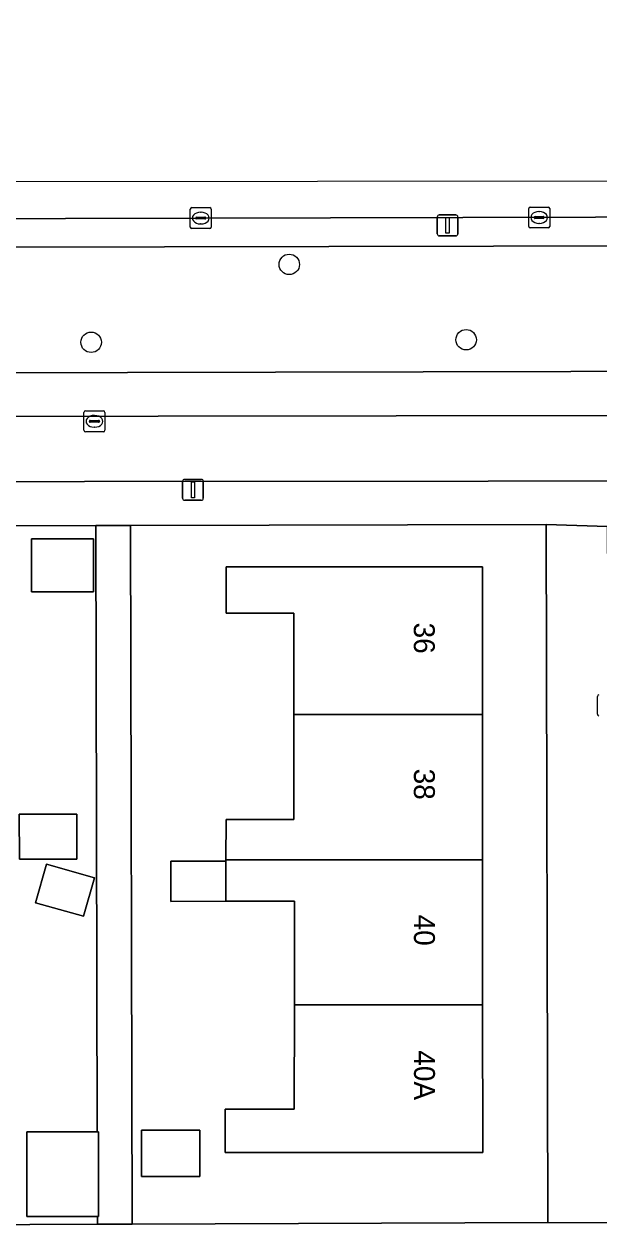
# Model space of a CAD drawing. Extents: x 160732 to 162107, y 387428 to 388479.
# Drawn here: x 161397 to 161424.5, y 388292.4 to 388349.9 of the extents above; entities that cross this region are included whole.
import ezdxf

# ---------------------------------------------------------------- set-up
doc = ezdxf.new("R2010")
doc.units = 0
for name, color, linetype in [('IMGEO_Berm_groen', 7, 'Continuous'), ('IMGEO_Boom', 7, 'Continuous'), ('IMGEO_Erf', 7, 'Continuous'), ('IMGEO_Fietspad_open', 7, 'Continuous'), ('IMGEO_Kolk', 7, 'Continuous'), ('IMGEO_Lichtmast', 7, 'Continuous'), ('IMGEO_Pand', 7, 'Continuous'), ('IMGEO_Pand_nummerreeks', 7, 'Continuous'), ('IMGEO_Rijbaan_regionaal_gesloten', 7, 'Continuous'), ('IMGEO_Voetpad_open', 7, 'Continuous')]:
    doc.layers.add(name, color=color, linetype=linetype)

msp = doc.modelspace()

# ---------------------------------------------------------------- linework, layer by layer
at = {"layer": 'IMGEO_Berm_groen'}
for points in [[(161664.102, 388341.252), (161640.503, 388341.159), (161612.645, 388341.048), (161566.129, 388340.965), (161549.597, 388341.023), (161504.085, 388340.81), (161487.581, 388340.828), (161380.012, 388340.564), (161360.969, 388340.517)], [(161547.34, 388337.688), (161509.076, 388337.556), (161508.048, 388337.145), (161507.175, 388336.422), (161506.755, 388335.957), (161506.424, 388335.73), (161504.681, 388335.53), (161503.088, 388335.005), (161498.557, 388333.868), (161493.714, 388333.456), (161394.907, 388333.226), (161380.519, 388333.305), (161372.407, 388333.349), (161371.394, 388333.31), (161370.464, 388333.37), (161369.572, 388333.522), (161368.698, 388333.797), (161368.157, 388334.059), (161365.852, 388334.911), (161365.842, 388339.289), (161380.165, 388339.211), (161482.259, 388339.41), (161500.004, 388339.453), (161596.2, 388339.688)], [(161596.2, 388339.688), (161500.004, 388339.453), (161482.259, 388339.41), (161380.165, 388339.211), (161380.519, 388333.305), (161394.907, 388333.226), (161493.714, 388333.456), (161498.557, 388333.868), (161503.088, 388335.005), (161504.681, 388335.53), (161506.424, 388335.73), (161506.755, 388335.957), (161507.175, 388336.422), (161508.048, 388337.145), (161509.076, 388337.556), (161547.34, 388337.688)], [(161371.614, 388331.233), (161373.367, 388331.118), (161380.67, 388331.128), (161494.405, 388331.285), (161498.41, 388332.285), (161505.827, 388334.181)]]:
    msp.add_lwpolyline(points, dxfattribs=at)
at = {"layer": 'IMGEO_Boom'}
for centre in [(161409.695, 388338.411), (161400.234, 388334.692), (161418.142, 388334.814)]:
    msp.add_circle(centre, 0.489, dxfattribs=at)
at = {"layer": 'IMGEO_Erf'}
for points in [[(161400.452, 388325.938), (161381.033, 388325.891), (161381.117, 388292.478), (161400.532, 388292.564), (161400.531, 388292.939), (161397.17, 388292.937), (161397.168, 388296.981), (161400.521, 388296.983)], [(161421.957, 388325.99), (161402.11, 388325.942), (161402.191, 388292.571), (161422.051, 388292.658)], [(161397.391, 388322.774), (161397.39, 388325.304), (161400.343, 388325.306), (161400.344, 388322.775)], [(161406.635, 388295.991), (161406.635, 388298.058), (161409.935, 388298.059), (161409.941, 388303.044), (161409.946, 388307.993), (161406.669, 388307.991), (161404.034, 388307.989), (161404.033, 388309.905), (161406.293, 388309.907), (161406.672, 388309.907), (161406.672, 388309.976), (161406.675, 388311.891), (161409.91, 388311.893), (161409.908, 388316.91), (161409.907, 388321.749), (161406.681, 388321.747), (161406.681, 388323.963), (161418.924, 388323.967), (161418.927, 388316.913), (161418.929, 388309.98), (161418.931, 388303.047), (161418.934, 388295.995)], [(161396.794, 388312.16), (161399.546, 388312.161), (161399.547, 388310.009), (161396.81, 388310.008)], [(161398.105, 388309.758), (161400.388, 388309.113), (161399.87, 388307.278), (161397.578, 388307.925)], [(161405.425, 388294.852), (161402.646, 388294.851), (161402.632, 388297.055), (161405.424, 388297.056)]]:
    msp.add_lwpolyline(points, close=True, dxfattribs=at)
at = {"layer": 'IMGEO_Fietspad_open'}
for points in [[(161498.524, 388325.994), (161498.41, 388332.285), (161494.405, 388331.285), (161380.67, 388331.128), (161373.367, 388331.118), (161371.614, 388331.233)], [(161369.2, 388327.935), (161380.605, 388328.029), (161496.353, 388328.13)]]:
    msp.add_lwpolyline(points, dxfattribs=at)
at = {"layer": 'IMGEO_Kolk'}
for p, q in [((161404.968, 388340.198), (161404.968, 388341.05)), ((161405.043, 388341.124), (161405.895, 388341.124)), ((161405.456, 388340.904), (161405.481, 388340.904)), ((161405.969, 388341.05), (161405.969, 388340.198)), ((161421.13, 388340.227), (161421.13, 388341.079)), ((161421.205, 388341.153), (161422.057, 388341.153)), ((161421.432, 388340.696), (161421.83, 388340.696)), ((161421.618, 388340.933), (161421.643, 388340.933)), ((161422.131, 388341.079), (161422.131, 388340.227)), ((161405.895, 388340.124), (161405.043, 388340.124)), ((161405.227, 388340.618), (161405.227, 388340.63)), ((161405.665, 388340.581), (161405.267, 388340.581)), ((161405.27, 388340.667), (161405.668, 388340.667)), ((161405.479, 388340.344), (161405.454, 388340.344)), ((161405.711, 388340.63), (161405.711, 388340.618)), ((161422.057, 388340.153), (161421.205, 388340.153)), ((161421.389, 388340.647), (161421.389, 388340.659)), ((161421.827, 388340.61), (161421.429, 388340.61)), ((161421.641, 388340.373), (161421.616, 388340.373)), ((161421.873, 388340.659), (161421.873, 388340.647)), ((161399.889, 388330.491), (161399.889, 388331.343)), ((161399.964, 388331.417), (161400.816, 388331.417)), ((161400.148, 388330.911), (161400.148, 388330.923)), ((161400.191, 388330.96), (161400.589, 388330.96)), ((161400.377, 388331.197), (161400.402, 388331.197)), ((161400.632, 388330.923), (161400.632, 388330.911)), ((161400.89, 388331.343), (161400.89, 388330.491)), ((161400.816, 388330.417), (161399.964, 388330.417)), ((161400.586, 388330.874), (161400.188, 388330.874)), ((161400.4, 388330.637), (161400.375, 388330.637)), ((161424.409, 388316.929), (161424.409, 388317.781))]:
    msp.add_line(p, q, dxfattribs=at)
for points in [[(161404.968, 388340.198), (161404.968, 388341.05)], [(161405.043, 388341.124), (161405.895, 388341.124)], [(161405.969, 388341.05), (161405.969, 388340.198)], [(161421.13, 388340.227), (161421.13, 388341.079)], [(161421.205, 388341.153), (161422.057, 388341.153)], [(161422.131, 388341.079), (161422.131, 388340.227)], [(161405.895, 388340.124), (161405.043, 388340.124)], [(161422.057, 388340.153), (161421.205, 388340.153)], [(161399.889, 388330.491), (161399.889, 388331.343)], [(161399.964, 388331.417), (161400.816, 388331.417)], [(161400.89, 388331.343), (161400.89, 388330.491)], [(161400.816, 388330.417), (161399.964, 388330.417)], [(161424.409, 388316.929), (161424.409, 388317.781)]]:
    msp.add_lwpolyline(points, dxfattribs=at)
for centre, radius, start, end in [((161405.045, 388341.048), 0.0765, 91.55205, 178.44795), ((161405.045, 388341.048), 0.0765, 91.55205, 178.44795), ((161405.893, 388341.048), 0.0765, 1.55205, 88.44795), ((161405.893, 388341.048), 0.0765, 1.55205, 88.44795), ((161421.207, 388341.077), 0.0765, 91.55205, 178.44795), ((161421.207, 388341.077), 0.0765, 91.55205, 178.44795), ((161421.429, 388340.656), 0.0403, 85.87752, 175.75265), ((161421.834, 388340.658), 0.0386, 1.73085, 96.63898), ((161422.055, 388341.077), 0.0765, 1.55205, 88.44795), ((161422.055, 388341.077), 0.0765, 1.55205, 88.44795), ((161405.045, 388340.2), 0.0765, 181.55205, 268.44795), ((161405.045, 388340.2), 0.0765, 181.55205, 268.44795), ((161405.267, 388340.627), 0.0403, 85.87752, 175.75265), ((161405.264, 388340.617), 0.0366, 178.93798, 274.71019), ((161405.668, 388340.624), 0.043, 264.86636, 352.45326), ((161405.672, 388340.629), 0.0386, 1.73085, 96.63898), ((161405.893, 388340.2), 0.0765, 271.55205, 358.44795), ((161405.893, 388340.2), 0.0765, 271.55205, 358.44795), ((161421.207, 388340.229), 0.0765, 181.55205, 268.44795), ((161421.207, 388340.229), 0.0765, 181.55205, 268.44795), ((161421.426, 388340.646), 0.0366, 178.93798, 274.71019), ((161421.83, 388340.653), 0.043, 264.86636, 352.45326), ((161422.055, 388340.229), 0.0765, 271.55205, 358.44795), ((161422.055, 388340.229), 0.0765, 271.55205, 358.44795), ((161399.966, 388331.341), 0.0765, 91.55205, 178.44795), ((161399.966, 388331.341), 0.0765, 91.55205, 178.44795), ((161400.188, 388330.92), 0.0403, 85.87752, 175.75265), ((161400.185, 388330.91), 0.0366, 178.93798, 274.71019), ((161400.589, 388330.917), 0.043, 264.86636, 352.45326), ((161400.593, 388330.922), 0.0386, 1.73085, 96.63898), ((161400.814, 388331.341), 0.0765, 1.55205, 88.44795), ((161400.814, 388331.341), 0.0765, 1.55205, 88.44795), ((161399.966, 388330.493), 0.0765, 181.55205, 268.44795), ((161399.966, 388330.493), 0.0765, 181.55205, 268.44795), ((161400.814, 388330.493), 0.0765, 271.55205, 358.44795), ((161400.814, 388330.493), 0.0765, 271.55205, 358.44795), ((161424.486, 388317.779), 0.0765, 91.55205, 178.44795), ((161424.486, 388317.779), 0.0765, 91.55205, 178.44795), ((161424.486, 388316.931), 0.0765, 181.55205, 268.44795), ((161424.486, 388316.931), 0.0765, 181.55205, 268.44795)]:
    msp.add_arc(centre, radius, start, end, dxfattribs=at)
for centre, major_axis, ratio, start_param, end_param in [((161405.455, 388340.624), (-0.387, 0.002), 0.722429, 4.712389, 7.853982), ((161405.48, 388340.624), (-0.39, 0.002), 0.717154, 1.570796, 4.712389), ((161421.617, 388340.653), (-0.387, 0.002), 0.722429, 4.712389, 7.853982), ((161421.642, 388340.653), (-0.39, 0.002), 0.717154, 1.570796, 4.712389), ((161400.376, 388330.917), (-0.387, 0.002), 0.722429, 4.712389, 7.853982), ((161400.401, 388330.917), (-0.39, 0.002), 0.717154, 1.570796, 4.712389)]:
    msp.add_ellipse(centre, major_axis=major_axis, ratio=ratio, start_param=start_param, end_param=end_param, dxfattribs=at)
at = {"layer": 'IMGEO_Lichtmast'}
for p, q in [((161416.76, 388339.875), (161416.76, 388340.675)), ((161416.76, 388340.675), (161416.76, 388339.875)), ((161416.86, 388340.775), (161417.65, 388340.775)), ((161417.65, 388340.775), (161416.86, 388340.775)), ((161417.75, 388340.675), (161417.75, 388339.875)), ((161417.75, 388339.875), (161417.75, 388340.675)), ((161417.65, 388339.775), (161416.86, 388339.775)), ((161416.86, 388339.775), (161417.65, 388339.775)), ((161404.601, 388327.244), (161404.601, 388328.044)), ((161404.601, 388328.044), (161404.601, 388327.244)), ((161404.701, 388328.144), (161405.491, 388328.144)), ((161405.491, 388328.144), (161404.701, 388328.144)), ((161405.591, 388328.044), (161405.591, 388327.244)), ((161405.591, 388327.244), (161405.591, 388328.044)), ((161405.491, 388327.144), (161404.701, 388327.144)), ((161404.701, 388327.144), (161405.491, 388327.144))]:
    msp.add_line(p, q, dxfattribs=at)
for points in [[(161417.18, 388340.65), (161417.33, 388340.65), (161417.33, 388339.9), (161417.18, 388339.9), (161417.18, 388340.65)], [(161405.021, 388328.019), (161405.171, 388328.019), (161405.171, 388327.269), (161405.021, 388327.269), (161405.021, 388328.019)]]:
    msp.add_lwpolyline(points, dxfattribs=at)
for centre, start, end in [((161416.86, 388340.675), 90, 180), ((161416.86, 388340.675), 90, 180), ((161417.65, 388340.675), 0, 90), ((161417.65, 388340.675), 360, 90), ((161416.86, 388339.875), 180, 270), ((161416.86, 388339.875), 180, 270), ((161417.65, 388339.875), 270, 0), ((161417.65, 388339.875), 270, 0), ((161404.701, 388328.044), 90, 180), ((161404.701, 388328.044), 90, 180), ((161405.491, 388328.044), 0, 90), ((161405.491, 388328.044), 360, 90), ((161404.701, 388327.244), 180, 270), ((161404.701, 388327.244), 180, 270), ((161405.491, 388327.244), 270, 0), ((161405.491, 388327.244), 270, 0)]:
    msp.add_arc(centre, 0.1, start, end, dxfattribs=at)
at = {"layer": 'IMGEO_Pand'}
for points in [[(161397.391, 388322.774), (161400.344, 388322.775), (161400.343, 388325.306), (161397.39, 388325.304)], [(161418.927, 388316.913), (161418.924, 388323.967), (161406.681, 388323.963), (161406.681, 388321.747), (161409.907, 388321.749), (161409.908, 388316.91)], [(161418.929, 388309.98), (161418.927, 388316.913), (161409.908, 388316.91), (161409.91, 388311.893), (161406.675, 388311.891), (161406.672, 388309.976)], [(161396.794, 388312.16), (161396.81, 388310.008), (161399.547, 388310.009), (161399.546, 388312.161)], [(161398.105, 388309.758), (161397.578, 388307.925), (161399.87, 388307.278), (161400.388, 388309.113)], [(161406.672, 388309.907), (161406.293, 388309.907), (161404.033, 388309.905), (161404.034, 388307.989), (161406.669, 388307.991)], [(161418.929, 388309.98), (161406.672, 388309.976), (161406.672, 388309.907), (161406.669, 388307.991), (161409.946, 388307.993), (161409.941, 388303.044), (161418.931, 388303.047)], [(161409.941, 388303.044), (161409.935, 388298.059), (161406.635, 388298.058), (161406.635, 388295.991), (161418.934, 388295.995), (161418.931, 388303.047)], [(161402.632, 388297.055), (161402.646, 388294.851), (161405.425, 388294.852), (161405.424, 388297.056)], [(161400.521, 388296.983), (161397.168, 388296.981), (161397.17, 388292.937), (161400.531, 388292.939), (161400.585, 388292.939), (161400.583, 388296.983)]]:
    msp.add_lwpolyline(points, close=True, dxfattribs=at)
at = {"layer": 'IMGEO_Rijbaan_regionaal_gesloten'}
for points in [[(161666.576, 388349.892), (161621.218, 388342.469), (161340.963, 388342.346), (161319.969, 388341.111), (161319.855, 388338.585), (161325.953, 388339.021), (161342.412, 388340.03)], [(161360.969, 388340.517), (161380.012, 388340.564), (161487.581, 388340.828), (161504.085, 388340.81), (161549.597, 388341.023), (161566.129, 388340.965), (161612.645, 388341.048), (161640.503, 388341.159), (161664.102, 388341.252), (161667.071, 388345.501)]]:
    msp.add_lwpolyline(points, dxfattribs=at)
at = {"layer": 'IMGEO_Voetpad_open'}
for points in [[(161496.353, 388328.13), (161380.605, 388328.029), (161369.2, 388327.935)], [(161367.389, 388325.998), (161370.789, 388325.74), (161370.805, 388325.738), (161377.048, 388325.787), (161381.033, 388325.891), (161400.452, 388325.938), (161402.11, 388325.942), (161421.957, 388325.99), (161424.893, 388325.897), (161437.492, 388325.902), (161443.501, 388325.98), (161484.452, 388326.042), (161487.536, 388326.081), (161490.92, 388326.05), (161494.304, 388326.019), (161494.319, 388326.021), (161498.524, 388325.994)], [(161492.639, 388292.76), (161491.463, 388292.727), (161487.672, 388292.621), (161484.702, 388292.722), (161443.602, 388292.64), (161440.766, 388292.644), (161428.231, 388292.642), (161422.051, 388292.658), (161402.191, 388292.571), (161400.532, 388292.564), (161381.117, 388292.478), (161377.097, 388292.471), (161377.044, 388292.479), (161372.865, 388292.438)]]:
    msp.add_lwpolyline(points, dxfattribs=at)
for points in [[(161402.11, 388325.942), (161400.452, 388325.938), (161400.521, 388296.983), (161400.583, 388296.983), (161400.585, 388292.939), (161400.531, 388292.939), (161400.532, 388292.564), (161402.191, 388292.571)], [(161443.501, 388325.98), (161437.492, 388325.902), (161437.497, 388313.022), (161424.98, 388312.986), (161424.893, 388325.897), (161421.957, 388325.99), (161422.051, 388292.658), (161428.231, 388292.642), (161428.231, 388304.579), (161433.798, 388304.683), (161433.783, 388308.553), (161438.43, 388308.597), (161438.478, 388304.715), (161440.659, 388304.763), (161440.766, 388292.644), (161443.602, 388292.64)]]:
    msp.add_lwpolyline(points, close=True, dxfattribs=at)

# ---------------------------------------------------------------- texts
at = {"layer": 'IMGEO_Pand_nummerreeks'}
for s, rotation, p in [('36', 270.01917, (161415.645, 388321.305)), ('38', 270.01917, (161415.648, 388314.329)), ('40', 270.01698, (161415.65, 388307.356)), ('40A', 270.02437, (161415.653, 388300.876))]:
    msp.add_text(s, height=1, rotation=rotation, dxfattribs=at).set_placement(p)

doc.saveas('drawing.dxf')
